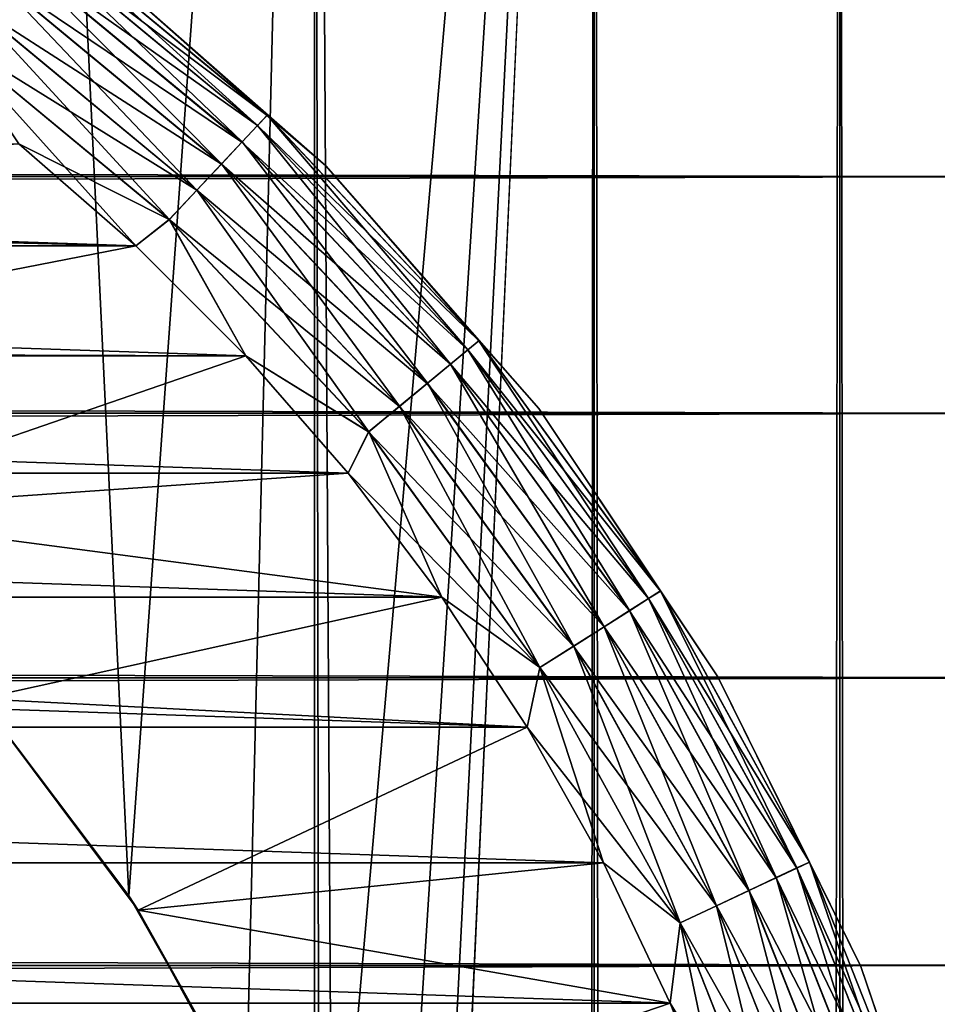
# Model space of a CAD drawing. Extents: x -265 to 265, y 0 to 1027.
# Tile 292 of 295: x 257.58 to 262.41, y 1004.77 to 1009.96. Entities that reach past the tile are written whole.
import ezdxf

# ---------------------------------------------------------------- set-up
doc = ezdxf.new("R2010")
doc.units = 0
doc.header["$LTSCALE"] = 41.718519
for name, color, linetype in [('103', 7, 'CONTINUOUS'), ('104', 7, 'CONTINUOUS'), ('110', 7, 'CONTINUOUS'), ('113', 7, 'CONTINUOUS'), ('114', 7, 'CONTINUOUS'), ('118', 7, 'CONTINUOUS'), ('122', 7, 'CONTINUOUS'), ('126', 7, 'CONTINUOUS'), ('3', 7, 'CONTINUOUS')]:
    doc.layers.add(name, color=color, linetype=linetype)

msp = doc.modelspace()

# ---------------------------------------------------------------- linework, layer by layer
at = {"layer": '103', "color": 7, "linetype": 'CONTINUOUS'}
for points in [[(257.5, 1, 12.9904), (259.1314, 1, 11.9003), (257.5, 1019, 12.9904), (257.5, 1, 12.9904)], [(257.5, 1019, 12.9904), (259.1314, 1, 11.9003), (259.1314, 1019, 11.9003), (257.5, 1019, 12.9904)], [(259.1314, 1, 11.9003), (260.6066, 1, 10.6066), (259.1314, 1019, 11.9003), (259.1314, 1, 11.9003)], [(259.1314, 1019, 11.9003), (260.6066, 1, 10.6066), (260.6066, 1019, 10.6066), (259.1314, 1019, 11.9003)], [(260.6066, 1, 10.6066), (261.9003, 1, 9.1314), (260.6066, 1019, 10.6066), (260.6066, 1, 10.6066)], [(260.6066, 1019, 10.6066), (261.9003, 1, 9.1314), (261.9003, 1019, 9.1314), (260.6066, 1019, 10.6066)], [(261.9003, 1, 9.1314), (262.9904, 1, 7.5), (261.9003, 1019, 9.1314), (261.9003, 1, 9.1314)], [(261.9003, 1019, 9.1314), (262.9904, 1, 7.5), (262.9904, 1019, 7.5), (261.9003, 1019, 9.1314)]]:
    msp.add_3dface(points, dxfattribs=at)
at = {"layer": '104', "color": 7, "linetype": 'CONTINUOUS'}
for points in [[(257.3737, 1006.379, -13.0625), (257.5, 1019, -12.9904), (258.1533, 1005.3466, -12.5906), (257.3737, 1006.379, -13.0625)], [(257.5, 1019, -12.9904), (259.1314, 1019, -11.9003), (258.1533, 1005.3466, -12.5906), (257.5, 1019, -12.9904)], [(258.1533, 1005.3466, -12.5906), (259.1314, 1019, -11.9003), (258.7723, 1004.2554, -12.1674), (258.1533, 1005.3466, -12.5906)], [(258.7723, 1004.2554, -12.1674), (259.1314, 1019, -11.9003), (259.2244, 1003.1581, -11.8284), (258.7723, 1004.2554, -12.1674)], [(259.1314, 1019, -11.9003), (260.6066, 1019, -10.6066), (259.2244, 1003.1581, -11.8284), (259.1314, 1019, -11.9003)], [(259.2244, 1003.1581, -11.8284), (260.6066, 1019, -10.6066), (259.525, 1002.0825, -11.5877), (259.2244, 1003.1581, -11.8284)], [(259.525, 1002.0825, -11.5877), (260.6066, 1019, -10.6066), (259.6951, 1001.0333, -11.4457), (259.525, 1002.0825, -11.5877)], [(259.6951, 1001.0333, -11.4457), (260.6066, 1019, -10.6066), (259.75, 1000, -11.399), (259.6951, 1001.0333, -11.4457)], [(260.6066, 1019, -10.6066), (260.6066, 1, -10.6066), (259.75, 20, -11.399), (260.6066, 1019, -10.6066)], [(259.75, 1000, -11.399), (260.6066, 1019, -10.6066), (259.75, 20, -11.399), (259.75, 1000, -11.399)], [(261.9003, 1, -9.1314), (260.6066, 1, -10.6066), (261.9003, 1019, -9.1314), (261.9003, 1, -9.1314)], [(261.9003, 1019, -9.1314), (260.6066, 1, -10.6066), (260.6066, 1019, -10.6066), (261.9003, 1019, -9.1314)], [(262.9904, 1, -7.5), (261.9003, 1, -9.1314), (262.9904, 1019, -7.5), (262.9904, 1, -7.5)], [(262.9904, 1019, -7.5), (261.9003, 1, -9.1314), (261.9003, 1019, -9.1314), (262.9904, 1019, -7.5)]]:
    msp.add_3dface(points, dxfattribs=at)
at = {"layer": '110', "color": 7, "linetype": 'CONTINUOUS'}
for points in [[(257.3737, 1006.379, -13.0625), (258.1533, 1005.3466, -12.5906), (257.3686, 1006.3849, -25), (257.3737, 1006.379, -13.0625)], [(257.3686, 1006.3849, -25), (258.1533, 1005.3466, -12.5906), (258.2022, 1005.2713, -25), (257.3686, 1006.3849, -25)], [(258.1533, 1005.3466, -12.5906), (258.7723, 1004.2554, -12.1674), (258.2022, 1005.2713, -25), (258.1533, 1005.3466, -12.5906)], [(258.2022, 1005.2713, -25), (258.7723, 1004.2554, -12.1674), (258.8689, 1004.0503, -25), (258.2022, 1005.2713, -25)]]:
    msp.add_3dface(points, dxfattribs=at)
at = {"layer": '113', "color": 7, "linetype": 'CONTINUOUS'}
for points in [[(257.573, 1009.3086, -25), (254.0503, 1008.8689, -25), (258.1906, 1008.7701, -25), (257.573, 1009.3086, -25)], [(254.0503, 1008.8689, -25), (255.2712, 1008.2022, -25), (258.1906, 1008.7701, -25), (254.0503, 1008.8689, -25)], [(258.1906, 1008.7701, -25), (255.2712, 1008.2022, -25), (258.77, 1008.1907, -25), (258.1906, 1008.7701, -25)], [(255.2712, 1008.2022, -25), (256.3849, 1007.3686, -25), (258.77, 1008.1907, -25), (255.2712, 1008.2022, -25)], [(258.77, 1008.1907, -25), (256.3849, 1007.3686, -25), (259.3085, 1007.5731, -25), (258.77, 1008.1907, -25)], [(259.3085, 1007.5731, -25), (256.3849, 1007.3686, -25), (259.8036, 1006.9202, -25), (259.3085, 1007.5731, -25)], [(256.3849, 1007.3686, -25), (257.3686, 1006.3849, -25), (259.8036, 1006.9202, -25), (256.3849, 1007.3686, -25)], [(259.8036, 1006.9202, -25), (257.3686, 1006.3849, -25), (260.253, 1006.235, -25), (259.8036, 1006.9202, -25)], [(257.3686, 1006.3849, -25), (258.2022, 1005.2713, -25), (260.253, 1006.235, -25), (257.3686, 1006.3849, -25)], [(260.253, 1006.235, -25), (258.2022, 1005.2713, -25), (260.6546, 1005.5208, -25), (260.253, 1006.235, -25)], [(260.6546, 1005.5208, -25), (258.2022, 1005.2713, -25), (261.0065, 1004.7808, -25), (260.6546, 1005.5208, -25)], [(258.2022, 1005.2713, -25), (258.8689, 1004.0503, -25), (261.0065, 1004.7808, -25), (258.2022, 1005.2713, -25)], [(261.0065, 1004.7808, -25), (258.8689, 1004.0503, -25), (261.3071, 1004.0186, -25), (261.0065, 1004.7808, -25)]]:
    msp.add_3dface(points, dxfattribs=at)
at = {"layer": '114', "color": 7, "linetype": 'CONTINUOUS'}
for points in [[(241.8094, 1008.7701, -75), (242.427, 1009.3086, -75), (258.1906, 1008.7701, -75), (241.8094, 1008.7701, -75)], [(258.1906, 1008.7701, -75), (242.427, 1009.3086, -75), (257.573, 1009.3086, -75), (258.1906, 1008.7701, -75)], [(241.23, 1008.1907, -75), (241.8094, 1008.7701, -75), (258.77, 1008.1907, -75), (241.23, 1008.1907, -75)], [(258.77, 1008.1907, -75), (241.8094, 1008.7701, -75), (258.1906, 1008.7701, -75), (258.77, 1008.1907, -75)], [(240.6915, 1007.5731, -75), (241.23, 1008.1907, -75), (259.3085, 1007.5731, -75), (240.6915, 1007.5731, -75)], [(259.3085, 1007.5731, -75), (241.23, 1008.1907, -75), (258.77, 1008.1907, -75), (259.3085, 1007.5731, -75)], [(240.1964, 1006.9202, -75), (240.6915, 1007.5731, -75), (259.8036, 1006.9202, -75), (240.1964, 1006.9202, -75)], [(259.8036, 1006.9202, -75), (240.6915, 1007.5731, -75), (259.3085, 1007.5731, -75), (259.8036, 1006.9202, -75)], [(239.747, 1006.235, -75), (240.1964, 1006.9202, -75), (260.253, 1006.235, -75), (239.747, 1006.235, -75)], [(260.253, 1006.235, -75), (240.1964, 1006.9202, -75), (259.8036, 1006.9202, -75), (260.253, 1006.235, -75)], [(239.3454, 1005.5208, -75), (239.747, 1006.235, -75), (260.6546, 1005.5208, -75), (239.3454, 1005.5208, -75)], [(260.6546, 1005.5208, -75), (239.747, 1006.235, -75), (260.253, 1006.235, -75), (260.6546, 1005.5208, -75)], [(238.9935, 1004.7808, -75), (239.3454, 1005.5208, -75), (261.0065, 1004.7808, -75), (238.9935, 1004.7808, -75)], [(261.0065, 1004.7808, -75), (239.3454, 1005.5208, -75), (260.6546, 1005.5208, -75), (261.0065, 1004.7808, -75)], [(238.6929, 1004.0186, -75), (238.9935, 1004.7808, -75), (261.3071, 1004.0186, -75), (238.6929, 1004.0186, -75)], [(261.3071, 1004.0186, -75), (238.9935, 1004.7808, -75), (261.0065, 1004.7808, -75), (261.3071, 1004.0186, -75)]]:
    msp.add_3dface(points, dxfattribs=at)
at = {"layer": '118', "color": 7, "linetype": 'CONTINUOUS'}
for points in [[(259.1924, 1009.1924, -74), (257.9139, 1010.3136, -74), (259.1924, 1009.1924, -26), (259.1924, 1009.1924, -74)], [(259.1924, 1009.1924, -26), (257.9139, 1010.3136, -74), (257.9139, 1010.3136, -26), (259.1924, 1009.1924, -26)], [(260.3136, 1007.9139, -74), (259.1924, 1009.1924, -74), (260.3136, 1007.9139, -26), (260.3136, 1007.9139, -74)], [(260.3136, 1007.9139, -26), (259.1924, 1009.1924, -74), (259.1924, 1009.1924, -26), (260.3136, 1007.9139, -26)], [(261.2583, 1006.5, -74), (260.3136, 1007.9139, -74), (261.2583, 1006.5, -26), (261.2583, 1006.5, -74)], [(261.2583, 1006.5, -26), (260.3136, 1007.9139, -74), (260.3136, 1007.9139, -26), (261.2583, 1006.5, -26)], [(262.0104, 1004.9749, -74), (261.2583, 1006.5, -74), (262.0104, 1004.9749, -26), (262.0104, 1004.9749, -74)], [(262.0104, 1004.9749, -26), (261.2583, 1006.5, -74), (261.2583, 1006.5, -26), (262.0104, 1004.9749, -26)], [(262.557, 1003.3646, -74), (262.0104, 1004.9749, -74), (262.557, 1003.3646, -26), (262.557, 1003.3646, -74)], [(262.557, 1003.3646, -26), (262.0104, 1004.9749, -74), (262.0104, 1004.9749, -26), (262.557, 1003.3646, -26)]]:
    msp.add_3dface(points, dxfattribs=at)
at = {"layer": '122', "color": 7, "linetype": 'CONTINUOUS'}
for points in [[(258.8819, 1009.4583, -74.2225), (257.5829, 1010.437, -74.4341), (257.6265, 1010.4969, -74.2225), (258.8819, 1009.4583, -74.2225)], [(257.9139, 1010.3136, -74), (258.8819, 1009.4583, -74.2225), (257.6265, 1010.4969, -74.2225), (257.9139, 1010.3136, -74)], [(258.8313, 1009.4043, -74.4341), (257.5128, 1010.3405, -74.6238), (257.5829, 1010.437, -74.4341), (258.8313, 1009.4043, -74.4341)], [(258.8313, 1009.4043, -74.4341), (257.5829, 1010.437, -74.4341), (258.8819, 1009.4583, -74.2225), (258.8313, 1009.4043, -74.4341)], [(258.7496, 1009.3174, -74.6238), (257.4196, 1010.2122, -74.7823), (257.5128, 1010.3405, -74.6238), (258.7496, 1009.3174, -74.6238)], [(258.7496, 1009.3174, -74.6238), (257.5128, 1010.3405, -74.6238), (258.8313, 1009.4043, -74.4341), (258.7496, 1009.3174, -74.6238)], [(257.9139, 1010.3136, -74), (259.1924, 1009.1924, -74), (258.8819, 1009.4583, -74.2225), (257.9139, 1010.3136, -74)], [(258.641, 1009.2017, -74.7823), (257.308, 1010.0586, -74.9014), (257.4196, 1010.2122, -74.7823), (258.641, 1009.2017, -74.7823)], [(258.641, 1009.2017, -74.7823), (257.4196, 1010.2122, -74.7823), (258.7496, 1009.3174, -74.6238), (258.641, 1009.2017, -74.7823)], [(258.511, 1009.0633, -74.9014), (257.1836, 1009.8873, -74.9752), (257.308, 1010.0586, -74.9014), (258.511, 1009.0633, -74.9014)], [(258.511, 1009.0633, -74.9014), (257.308, 1010.0586, -74.9014), (258.641, 1009.2017, -74.7823), (258.511, 1009.0633, -74.9014)], [(258.3661, 1008.909, -74.9752), (257.573, 1009.3086, -75), (257.1836, 1009.8873, -74.9752), (258.3661, 1008.909, -74.9752)], [(258.3661, 1008.909, -74.9752), (257.1836, 1009.8873, -74.9752), (258.511, 1009.0633, -74.9014), (258.3661, 1008.909, -74.9752)], [(259.9974, 1008.2705, -74.2225), (258.8313, 1009.4043, -74.4341), (258.8819, 1009.4583, -74.2225), (259.9974, 1008.2705, -74.2225)], [(259.1924, 1009.1924, -74), (259.9974, 1008.2705, -74.2225), (258.8819, 1009.4583, -74.2225), (259.1924, 1009.1924, -74)], [(259.9403, 1008.2233, -74.4341), (258.7496, 1009.3174, -74.6238), (258.8313, 1009.4043, -74.4341), (259.9403, 1008.2233, -74.4341)], [(259.9403, 1008.2233, -74.4341), (258.8313, 1009.4043, -74.4341), (259.9974, 1008.2705, -74.2225), (259.9403, 1008.2233, -74.4341)], [(258.1906, 1008.7701, -75), (257.573, 1009.3086, -75), (258.3661, 1008.909, -74.9752), (258.1906, 1008.7701, -75)], [(259.8484, 1008.1473, -74.6238), (258.641, 1009.2017, -74.7823), (258.7496, 1009.3174, -74.6238), (259.8484, 1008.1473, -74.6238)], [(259.8484, 1008.1473, -74.6238), (258.7496, 1009.3174, -74.6238), (259.9403, 1008.2233, -74.4341), (259.8484, 1008.1473, -74.6238)], [(259.7262, 1008.0462, -74.7823), (258.511, 1009.0633, -74.9014), (258.641, 1009.2017, -74.7823), (259.7262, 1008.0462, -74.7823)], [(259.7262, 1008.0462, -74.7823), (258.641, 1009.2017, -74.7823), (259.8484, 1008.1473, -74.6238), (259.7262, 1008.0462, -74.7823)], [(259.1924, 1009.1924, -74), (260.3136, 1007.9139, -74), (259.9974, 1008.2705, -74.2225), (259.1924, 1009.1924, -74)], [(259.5798, 1007.9251, -74.9014), (258.3661, 1008.909, -74.9752), (258.511, 1009.0633, -74.9014), (259.5798, 1007.9251, -74.9014)], [(259.5798, 1007.9251, -74.9014), (258.511, 1009.0633, -74.9014), (259.7262, 1008.0462, -74.7823), (259.5798, 1007.9251, -74.9014)], [(258.77, 1008.1907, -75), (258.1906, 1008.7701, -75), (258.3661, 1008.909, -74.9752), (258.77, 1008.1907, -75)], [(259.4168, 1007.7902, -74.9752), (258.77, 1008.1907, -75), (258.3661, 1008.909, -74.9752), (259.4168, 1007.7902, -74.9752)], [(259.4168, 1007.7902, -74.9752), (258.3661, 1008.909, -74.9752), (259.5798, 1007.9251, -74.9014), (259.4168, 1007.7902, -74.9752)], [(260.9551, 1006.9523, -74.2225), (259.9403, 1008.2233, -74.4341), (259.9974, 1008.2705, -74.2225), (260.9551, 1006.9523, -74.2225)], [(260.3136, 1007.9139, -74), (260.9551, 1006.9523, -74.2225), (259.9974, 1008.2705, -74.2225), (260.3136, 1007.9139, -74)], [(260.8926, 1006.9126, -74.4341), (259.8484, 1008.1473, -74.6238), (259.9403, 1008.2233, -74.4341), (260.8926, 1006.9126, -74.4341)], [(260.8926, 1006.9126, -74.4341), (259.9403, 1008.2233, -74.4341), (260.9551, 1006.9523, -74.2225), (260.8926, 1006.9126, -74.4341)], [(259.3085, 1007.5731, -75), (258.77, 1008.1907, -75), (259.4168, 1007.7902, -74.9752), (259.3085, 1007.5731, -75)], [(260.7918, 1006.8487, -74.6238), (259.7262, 1008.0462, -74.7823), (259.8484, 1008.1473, -74.6238), (260.7918, 1006.8487, -74.6238)], [(260.7918, 1006.8487, -74.6238), (259.8484, 1008.1473, -74.6238), (260.8926, 1006.9126, -74.4341), (260.7918, 1006.8487, -74.6238)], [(260.6579, 1006.7637, -74.7823), (259.5798, 1007.9251, -74.9014), (259.7262, 1008.0462, -74.7823), (260.6579, 1006.7637, -74.7823)], [(260.6579, 1006.7637, -74.7823), (259.7262, 1008.0462, -74.7823), (260.7918, 1006.8487, -74.6238), (260.6579, 1006.7637, -74.7823)], [(260.4976, 1006.662, -74.9014), (259.4168, 1007.7902, -74.9752), (259.5798, 1007.9251, -74.9014), (260.4976, 1006.662, -74.9014)], [(260.4976, 1006.662, -74.9014), (259.5798, 1007.9251, -74.9014), (260.6579, 1006.7637, -74.7823), (260.4976, 1006.662, -74.9014)], [(260.3136, 1007.9139, -74), (261.2583, 1006.5, -74), (260.9551, 1006.9523, -74.2225), (260.3136, 1007.9139, -74)], [(260.3189, 1006.5486, -74.9752), (259.3085, 1007.5731, -75), (259.4168, 1007.7902, -74.9752), (260.3189, 1006.5486, -74.9752)], [(260.3189, 1006.5486, -74.9752), (259.4168, 1007.7902, -74.9752), (260.4976, 1006.662, -74.9014), (260.3189, 1006.5486, -74.9752)], [(259.8036, 1006.9202, -75), (259.3085, 1007.5731, -75), (260.3189, 1006.5486, -74.9752), (259.8036, 1006.9202, -75)], [(261.7401, 1005.5245, -74.2225), (260.8926, 1006.9126, -74.4341), (260.9551, 1006.9523, -74.2225), (261.7401, 1005.5245, -74.2225)], [(261.2583, 1006.5, -74), (261.7401, 1005.5245, -74.2225), (260.9551, 1006.9523, -74.2225), (261.2583, 1006.5, -74)], [(260.253, 1006.235, -75), (259.8036, 1006.9202, -75), (260.3189, 1006.5486, -74.9752), (260.253, 1006.235, -75)], [(261.6731, 1005.4929, -74.4341), (260.7918, 1006.8487, -74.6238), (260.8926, 1006.9126, -74.4341), (261.6731, 1005.4929, -74.4341)], [(261.6731, 1005.4929, -74.4341), (260.8926, 1006.9126, -74.4341), (261.7401, 1005.5245, -74.2225), (261.6731, 1005.4929, -74.4341)], [(261.5651, 1005.4421, -74.6238), (260.6579, 1006.7637, -74.7823), (260.7918, 1006.8487, -74.6238), (261.5651, 1005.4421, -74.6238)], [(261.5651, 1005.4421, -74.6238), (260.7918, 1006.8487, -74.6238), (261.6731, 1005.4929, -74.4341), (261.5651, 1005.4421, -74.6238)], [(261.4216, 1005.3746, -74.7823), (260.4976, 1006.662, -74.9014), (260.6579, 1006.7637, -74.7823), (261.4216, 1005.3746, -74.7823)], [(261.4216, 1005.3746, -74.7823), (260.6579, 1006.7637, -74.7823), (261.5651, 1005.4421, -74.6238), (261.4216, 1005.3746, -74.7823)], [(261.2498, 1005.2937, -74.9014), (260.3189, 1006.5486, -74.9752), (260.4976, 1006.662, -74.9014), (261.2498, 1005.2937, -74.9014)], [(261.2498, 1005.2937, -74.9014), (260.4976, 1006.662, -74.9014), (261.4216, 1005.3746, -74.7823), (261.2498, 1005.2937, -74.9014)], [(261.0583, 1005.2036, -74.9752), (260.253, 1006.235, -75), (260.3189, 1006.5486, -74.9752), (261.0583, 1005.2036, -74.9752)], [(261.0583, 1005.2036, -74.9752), (260.3189, 1006.5486, -74.9752), (261.2498, 1005.2937, -74.9014), (261.0583, 1005.2036, -74.9752)], [(261.2583, 1006.5, -74), (262.0104, 1004.9749, -74), (261.7401, 1005.5245, -74.2225), (261.2583, 1006.5, -74)], [(260.6546, 1005.5208, -75), (260.253, 1006.235, -75), (261.0583, 1005.2036, -74.9752), (260.6546, 1005.5208, -75)], [(261.0065, 1004.7808, -75), (260.6546, 1005.5208, -75), (261.0583, 1005.2036, -74.9752), (261.0065, 1004.7808, -75)], [(262.3399, 1004.0095, -74.2225), (261.6731, 1005.4929, -74.4341), (261.7401, 1005.5245, -74.2225), (262.3399, 1004.0095, -74.2225)], [(262.0104, 1004.9749, -74), (262.3399, 1004.0095, -74.2225), (261.7401, 1005.5245, -74.2225), (262.0104, 1004.9749, -74)], [(262.2695, 1003.9866, -74.4341), (261.5651, 1005.4421, -74.6238), (261.6731, 1005.4929, -74.4341), (262.2695, 1003.9866, -74.4341)], [(262.2695, 1003.9866, -74.4341), (261.6731, 1005.4929, -74.4341), (262.3399, 1004.0095, -74.2225), (262.2695, 1003.9866, -74.4341)], [(262.156, 1003.9497, -74.6238), (261.4216, 1005.3746, -74.7823), (261.5651, 1005.4421, -74.6238), (262.156, 1003.9497, -74.6238)], [(262.156, 1003.9497, -74.6238), (261.5651, 1005.4421, -74.6238), (262.2695, 1003.9866, -74.4341), (262.156, 1003.9497, -74.6238)], [(262.0052, 1003.9007, -74.7823), (261.2498, 1005.2937, -74.9014), (261.4216, 1005.3746, -74.7823), (262.0052, 1003.9007, -74.7823)], [(262.0052, 1003.9007, -74.7823), (261.4216, 1005.3746, -74.7823), (262.156, 1003.9497, -74.6238), (262.0052, 1003.9007, -74.7823)], [(261.8246, 1003.842, -74.9014), (261.0583, 1005.2036, -74.9752), (261.2498, 1005.2937, -74.9014), (261.8246, 1003.842, -74.9014)], [(261.8246, 1003.842, -74.9014), (261.2498, 1005.2937, -74.9014), (262.0052, 1003.9007, -74.7823), (261.8246, 1003.842, -74.9014)], [(261.6233, 1003.7766, -74.9752), (261.0065, 1004.7808, -75), (261.0583, 1005.2036, -74.9752), (261.6233, 1003.7766, -74.9752)], [(261.6233, 1003.7766, -74.9752), (261.0583, 1005.2036, -74.9752), (261.8246, 1003.842, -74.9014), (261.6233, 1003.7766, -74.9752)], [(262.0104, 1004.9749, -74), (262.557, 1003.3646, -74), (262.3399, 1004.0095, -74.2225), (262.0104, 1004.9749, -74)], [(261.3071, 1004.0186, -75), (261.0065, 1004.7808, -75), (261.6233, 1003.7766, -74.9752), (261.3071, 1004.0186, -75)]]:
    msp.add_3dface(points, dxfattribs=at)
at = {"layer": '126', "color": 7, "linetype": 'CONTINUOUS'}
for points in [[(257.5832, 1010.4374, -25.5669), (258.8316, 1009.4047, -25.5669), (257.6266, 1010.4971, -25.7786), (257.5832, 1010.4374, -25.5669)], [(257.9139, 1010.3136, -26), (257.6266, 1010.4971, -25.7786), (258.8821, 1009.4585, -25.7786), (257.9139, 1010.3136, -26)], [(257.6266, 1010.4971, -25.7786), (258.8316, 1009.4047, -25.5669), (258.8821, 1009.4585, -25.7786), (257.6266, 1010.4971, -25.7786)], [(257.5132, 1010.3411, -25.377), (258.7501, 1009.3179, -25.377), (257.5832, 1010.4374, -25.5669), (257.5132, 1010.3411, -25.377)], [(257.5832, 1010.4374, -25.5669), (258.7501, 1009.3179, -25.377), (258.8316, 1009.4047, -25.5669), (257.5832, 1010.4374, -25.5669)], [(257.4201, 1010.2129, -25.2184), (258.6416, 1009.2024, -25.2184), (257.5132, 1010.3411, -25.377), (257.4201, 1010.2129, -25.2184)], [(257.5132, 1010.3411, -25.377), (258.6416, 1009.2024, -25.2184), (258.7501, 1009.3179, -25.377), (257.5132, 1010.3411, -25.377)], [(259.1924, 1009.1924, -26), (257.9139, 1010.3136, -26), (258.8821, 1009.4585, -25.7786), (259.1924, 1009.1924, -26)], [(257.3086, 1010.0594, -25.0991), (258.5117, 1009.0641, -25.0991), (257.4201, 1010.2129, -25.2184), (257.3086, 1010.0594, -25.0991)], [(257.4201, 1010.2129, -25.2184), (258.5117, 1009.0641, -25.0991), (258.6416, 1009.2024, -25.2184), (257.4201, 1010.2129, -25.2184)], [(257.1842, 1009.8882, -25.0251), (258.3669, 1008.9098, -25.0251), (257.3086, 1010.0594, -25.0991), (257.1842, 1009.8882, -25.0251)], [(257.3086, 1010.0594, -25.0991), (258.3669, 1008.9098, -25.0251), (258.5117, 1009.0641, -25.0991), (257.3086, 1010.0594, -25.0991)], [(257.573, 1009.3086, -25), (258.1906, 1008.7701, -25), (257.1842, 1009.8882, -25.0251), (257.573, 1009.3086, -25)], [(257.1842, 1009.8882, -25.0251), (258.1906, 1008.7701, -25), (258.3669, 1008.9098, -25.0251), (257.1842, 1009.8882, -25.0251)], [(258.8316, 1009.4047, -25.5669), (259.9407, 1008.2236, -25.5669), (258.8821, 1009.4585, -25.7786), (258.8316, 1009.4047, -25.5669)], [(259.1924, 1009.1924, -26), (258.8821, 1009.4585, -25.7786), (259.9975, 1008.2707, -25.7786), (259.1924, 1009.1924, -26)], [(258.8821, 1009.4585, -25.7786), (259.9407, 1008.2236, -25.5669), (259.9975, 1008.2707, -25.7786), (258.8821, 1009.4585, -25.7786)], [(258.7501, 1009.3179, -25.377), (259.8489, 1008.1477, -25.377), (258.8316, 1009.4047, -25.5669), (258.7501, 1009.3179, -25.377)], [(258.8316, 1009.4047, -25.5669), (259.8489, 1008.1477, -25.377), (259.9407, 1008.2236, -25.5669), (258.8316, 1009.4047, -25.5669)], [(258.6416, 1009.2024, -25.2184), (259.7268, 1008.0467, -25.2184), (258.7501, 1009.3179, -25.377), (258.6416, 1009.2024, -25.2184)], [(258.7501, 1009.3179, -25.377), (259.7268, 1008.0467, -25.2184), (259.8489, 1008.1477, -25.377), (258.7501, 1009.3179, -25.377)], [(258.5117, 1009.0641, -25.0991), (259.5806, 1007.9258, -25.0991), (258.6416, 1009.2024, -25.2184), (258.5117, 1009.0641, -25.0991)], [(258.6416, 1009.2024, -25.2184), (259.5806, 1007.9258, -25.0991), (259.7268, 1008.0467, -25.2184), (258.6416, 1009.2024, -25.2184)], [(260.3136, 1007.9139, -26), (259.1924, 1009.1924, -26), (259.9975, 1008.2707, -25.7786), (260.3136, 1007.9139, -26)], [(258.3669, 1008.9098, -25.0251), (259.4176, 1007.7909, -25.0251), (258.5117, 1009.0641, -25.0991), (258.3669, 1008.9098, -25.0251)], [(258.5117, 1009.0641, -25.0991), (259.4176, 1007.7909, -25.0251), (259.5806, 1007.9258, -25.0991), (258.5117, 1009.0641, -25.0991)], [(258.1906, 1008.7701, -25), (258.77, 1008.1907, -25), (258.3669, 1008.9098, -25.0251), (258.1906, 1008.7701, -25)], [(258.3669, 1008.9098, -25.0251), (258.77, 1008.1907, -25), (259.4176, 1007.7909, -25.0251), (258.3669, 1008.9098, -25.0251)], [(259.9407, 1008.2236, -25.5669), (260.893, 1006.9129, -25.5669), (259.9975, 1008.2707, -25.7786), (259.9407, 1008.2236, -25.5669)], [(260.3136, 1007.9139, -26), (259.9975, 1008.2707, -25.7786), (260.9553, 1006.9524, -25.7786), (260.3136, 1007.9139, -26)], [(259.9975, 1008.2707, -25.7786), (260.893, 1006.9129, -25.5669), (260.9553, 1006.9524, -25.7786), (259.9975, 1008.2707, -25.7786)], [(259.8489, 1008.1477, -25.377), (260.7924, 1006.8491, -25.377), (259.9407, 1008.2236, -25.5669), (259.8489, 1008.1477, -25.377)], [(259.9407, 1008.2236, -25.5669), (260.7924, 1006.8491, -25.377), (260.893, 1006.9129, -25.5669), (259.9407, 1008.2236, -25.5669)], [(258.77, 1008.1907, -25), (259.3085, 1007.5731, -25), (259.4176, 1007.7909, -25.0251), (258.77, 1008.1907, -25)], [(259.7268, 1008.0467, -25.2184), (260.6587, 1006.7642, -25.2184), (259.8489, 1008.1477, -25.377), (259.7268, 1008.0467, -25.2184)], [(259.8489, 1008.1477, -25.377), (260.6587, 1006.7642, -25.2184), (260.7924, 1006.8491, -25.377), (259.8489, 1008.1477, -25.377)], [(259.5806, 1007.9258, -25.0991), (260.4984, 1006.6625, -25.0991), (259.7268, 1008.0467, -25.2184), (259.5806, 1007.9258, -25.0991)], [(259.7268, 1008.0467, -25.2184), (260.4984, 1006.6625, -25.0991), (260.6587, 1006.7642, -25.2184), (259.7268, 1008.0467, -25.2184)], [(259.4176, 1007.7909, -25.0251), (260.3198, 1006.5492, -25.0251), (259.5806, 1007.9258, -25.0991), (259.4176, 1007.7909, -25.0251)], [(259.5806, 1007.9258, -25.0991), (260.3198, 1006.5492, -25.0251), (260.4984, 1006.6625, -25.0991), (259.5806, 1007.9258, -25.0991)], [(261.2583, 1006.5, -26), (260.3136, 1007.9139, -26), (260.9553, 1006.9524, -25.7786), (261.2583, 1006.5, -26)], [(259.3085, 1007.5731, -25), (259.8036, 1006.9202, -25), (259.4176, 1007.7909, -25.0251), (259.3085, 1007.5731, -25)], [(259.4176, 1007.7909, -25.0251), (259.8036, 1006.9202, -25), (260.3198, 1006.5492, -25.0251), (259.4176, 1007.7909, -25.0251)], [(260.893, 1006.9129, -25.5669), (261.6735, 1005.4931, -25.5669), (260.9553, 1006.9524, -25.7786), (260.893, 1006.9129, -25.5669)], [(261.2583, 1006.5, -26), (260.9553, 1006.9524, -25.7786), (261.7403, 1005.5246, -25.7786), (261.2583, 1006.5, -26)], [(260.9553, 1006.9524, -25.7786), (261.6735, 1005.4931, -25.5669), (261.7403, 1005.5246, -25.7786), (260.9553, 1006.9524, -25.7786)], [(259.8036, 1006.9202, -25), (260.253, 1006.235, -25), (260.3198, 1006.5492, -25.0251), (259.8036, 1006.9202, -25)], [(260.7924, 1006.8491, -25.377), (261.5657, 1005.4424, -25.377), (260.893, 1006.9129, -25.5669), (260.7924, 1006.8491, -25.377)], [(260.893, 1006.9129, -25.5669), (261.5657, 1005.4424, -25.377), (261.6735, 1005.4931, -25.5669), (260.893, 1006.9129, -25.5669)], [(260.6587, 1006.7642, -25.2184), (261.4224, 1005.375, -25.2184), (260.7924, 1006.8491, -25.377), (260.6587, 1006.7642, -25.2184)], [(260.7924, 1006.8491, -25.377), (261.4224, 1005.375, -25.2184), (261.5657, 1005.4424, -25.377), (260.7924, 1006.8491, -25.377)], [(260.4984, 1006.6625, -25.0991), (261.2507, 1005.2942, -25.0991), (260.6587, 1006.7642, -25.2184), (260.4984, 1006.6625, -25.0991)], [(260.6587, 1006.7642, -25.2184), (261.2507, 1005.2942, -25.0991), (261.4224, 1005.375, -25.2184), (260.6587, 1006.7642, -25.2184)], [(260.3198, 1006.5492, -25.0251), (261.0593, 1005.2041, -25.0251), (260.4984, 1006.6625, -25.0991), (260.3198, 1006.5492, -25.0251)], [(260.4984, 1006.6625, -25.0991), (261.0593, 1005.2041, -25.0251), (261.2507, 1005.2942, -25.0991), (260.4984, 1006.6625, -25.0991)], [(260.253, 1006.235, -25), (260.6546, 1005.5208, -25), (260.3198, 1006.5492, -25.0251), (260.253, 1006.235, -25)], [(260.3198, 1006.5492, -25.0251), (260.6546, 1005.5208, -25), (261.0593, 1005.2041, -25.0251), (260.3198, 1006.5492, -25.0251)], [(262.0104, 1004.9749, -26), (261.2583, 1006.5, -26), (261.7403, 1005.5246, -25.7786), (262.0104, 1004.9749, -26)], [(260.6546, 1005.5208, -25), (261.0065, 1004.7808, -25), (261.0593, 1005.2041, -25.0251), (260.6546, 1005.5208, -25)], [(261.6735, 1005.4931, -25.5669), (262.2699, 1003.9867, -25.5669), (261.7403, 1005.5246, -25.7786), (261.6735, 1005.4931, -25.5669)], [(262.0104, 1004.9749, -26), (261.7403, 1005.5246, -25.7786), (262.3401, 1004.0096, -25.7786), (262.0104, 1004.9749, -26)], [(261.7403, 1005.5246, -25.7786), (262.2699, 1003.9867, -25.5669), (262.3401, 1004.0096, -25.7786), (261.7403, 1005.5246, -25.7786)], [(261.5657, 1005.4424, -25.377), (262.1566, 1003.9499, -25.377), (261.6735, 1005.4931, -25.5669), (261.5657, 1005.4424, -25.377)], [(261.6735, 1005.4931, -25.5669), (262.1566, 1003.9499, -25.377), (262.2699, 1003.9867, -25.5669), (261.6735, 1005.4931, -25.5669)], [(261.4224, 1005.375, -25.2184), (262.006, 1003.901, -25.2184), (261.5657, 1005.4424, -25.377), (261.4224, 1005.375, -25.2184)], [(261.5657, 1005.4424, -25.377), (262.006, 1003.901, -25.2184), (262.1566, 1003.9499, -25.377), (261.5657, 1005.4424, -25.377)], [(261.2507, 1005.2942, -25.0991), (261.8255, 1003.8423, -25.0991), (261.4224, 1005.375, -25.2184), (261.2507, 1005.2942, -25.0991)], [(261.4224, 1005.375, -25.2184), (261.8255, 1003.8423, -25.0991), (262.006, 1003.901, -25.2184), (261.4224, 1005.375, -25.2184)], [(261.0593, 1005.2041, -25.0251), (261.6243, 1003.777, -25.0251), (261.2507, 1005.2942, -25.0991), (261.0593, 1005.2041, -25.0251)], [(261.2507, 1005.2942, -25.0991), (261.6243, 1003.777, -25.0251), (261.8255, 1003.8423, -25.0991), (261.2507, 1005.2942, -25.0991)], [(261.0065, 1004.7808, -25), (261.3071, 1004.0186, -25), (261.0593, 1005.2041, -25.0251), (261.0065, 1004.7808, -25)], [(261.0593, 1005.2041, -25.0251), (261.3071, 1004.0186, -25), (261.6243, 1003.777, -25.0251), (261.0593, 1005.2041, -25.0251)], [(262.557, 1003.3646, -26), (262.0104, 1004.9749, -26), (262.3401, 1004.0096, -25.7786), (262.557, 1003.3646, -26)]]:
    msp.add_3dface(points, dxfattribs=at)
at = {"layer": '3', "color": 7, "linetype": 'CONTINUOUS'}
for points in [[(-263, 1010.2121, 34.7085), (-263, 1009.1354, 36.0319), (263, 1010.2121, 34.7085), (-263, 1010.2121, 34.7085)], [(263, 1010.2121, 34.7085), (-263, 1009.1354, 36.0319), (263, 1009.1354, 36.0319), (263, 1010.2121, 34.7085)], [(-263, 1009.1354, 18.9681), (-263, 1010.2121, 20.2915), (263, 1009.1354, 18.9681), (-263, 1009.1354, 18.9681)], [(263, 1009.1354, 18.9681), (-263, 1010.2121, 20.2915), (263, 1010.2121, 20.2915), (263, 1009.1354, 18.9681)], [(-263, 1009.1354, 36.0319), (-263, 1007.8886, 37.1964), (263, 1009.1354, 36.0319), (-263, 1009.1354, 36.0319)], [(263, 1009.1354, 36.0319), (-263, 1007.8886, 37.1964), (263, 1007.8886, 37.1964), (263, 1009.1354, 36.0319)], [(-263, 1007.8886, 17.8036), (-263, 1009.1354, 18.9681), (263, 1007.8886, 17.8036), (-263, 1007.8886, 17.8036)], [(263, 1007.8886, 17.8036), (-263, 1009.1354, 18.9681), (263, 1009.1354, 18.9681), (263, 1007.8886, 17.8036)], [(-263, 1007.8886, 37.1964), (-263, 1006.4948, 38.1802), (263, 1007.8886, 37.1964), (-263, 1007.8886, 37.1964)], [(263, 1007.8886, 37.1964), (-263, 1006.4948, 38.1802), (263, 1006.4948, 38.1802), (263, 1007.8886, 37.1964)], [(-263, 1006.4948, 16.8198), (-263, 1007.8886, 17.8036), (263, 1006.4948, 16.8198), (-263, 1006.4948, 16.8198)], [(263, 1006.4948, 16.8198), (-263, 1007.8886, 17.8036), (263, 1007.8886, 17.8036), (263, 1006.4948, 16.8198)], [(-263, 1006.4948, 38.1802), (-263, 1004.98, 38.9651), (263, 1006.4948, 38.1802), (-263, 1006.4948, 38.1802)], [(263, 1006.4948, 38.1802), (-263, 1004.98, 38.9651), (263, 1004.98, 38.9651), (263, 1006.4948, 38.1802)], [(-263, 1004.98, 16.0349), (-263, 1006.4948, 16.8198), (263, 1004.98, 16.0349), (-263, 1004.98, 16.0349)], [(263, 1004.98, 16.0349), (-263, 1006.4948, 16.8198), (263, 1006.4948, 16.8198), (263, 1004.98, 16.0349)], [(-263, 1004.98, 38.9651), (-263, 1003.3725, 39.5365), (263, 1004.98, 38.9651), (-263, 1004.98, 38.9651)], [(263, 1004.98, 38.9651), (-263, 1003.3725, 39.5365), (263, 1003.3725, 39.5365), (263, 1004.98, 38.9651)], [(-263, 1003.3725, 15.4635), (-263, 1004.98, 16.0349), (263, 1003.3725, 15.4635), (-263, 1003.3725, 15.4635)], [(263, 1003.3725, 15.4635), (-263, 1004.98, 16.0349), (263, 1004.98, 16.0349), (263, 1003.3725, 15.4635)]]:
    msp.add_3dface(points, dxfattribs=at)

doc.saveas('drawing.dxf')
